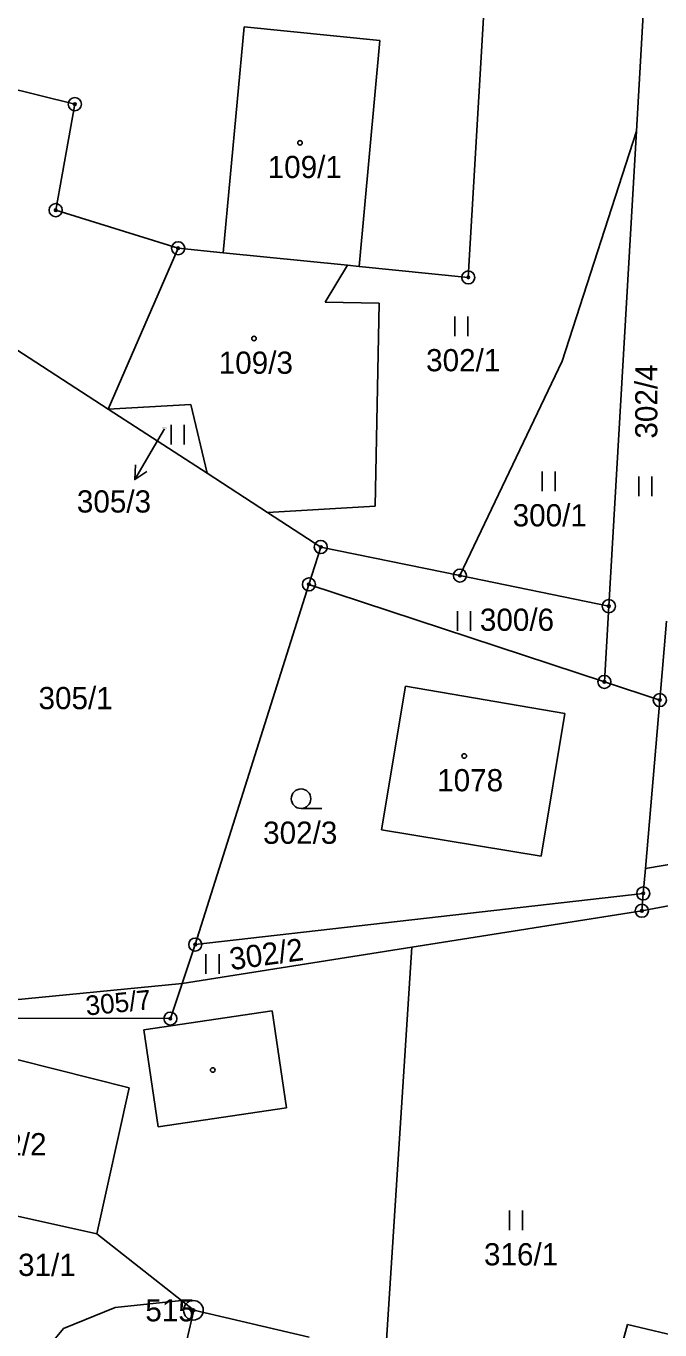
# Model space of a CAD drawing. Extents: x -439246 to -433691, y -1130252 to -1121148.
# Drawn here: x -437557.6 to -437509, y -1123946.9 to -1123847 of the extents above; entities that cross this region are included whole.
import ezdxf

# ---------------------------------------------------------------- set-up
doc = ezdxf.new("R2010")
doc.units = 0
for name, color, linetype in [('Vrstva 1', 7, 'Continuous'), ('Vrstva 16', 7, 'Continuous'), ('Vrstva 17', 7, 'Continuous'), ('Vrstva 18', 7, 'Continuous'), ('Vrstva 19', 7, 'Continuous'), ('Vrstva 24', 7, 'Continuous'), ('Vrstva 25', 7, 'Continuous'), ('Vrstva 3', 7, 'Continuous'), ('Vrstva 37', 7, 'Continuous'), ('Vrstva 4', 7, 'Continuous')]:
    doc.layers.add(name, color=color, linetype=linetype)

msp = doc.modelspace()

# ---------------------------------------------------------------- linework, layer by layer
at = {"layer": 'Vrstva 1'}
msp.add_line((-437559.83, -1123921.75), (-437545.66, -1123920.36), dxfattribs=at)
for points in [[(-437523.73, -1123866.29), (-437522.11, -1123838.56)], [(-437510.85, -1123855.08), (-437510.28, -1123845.27)], [(-437570.72, -1123848.85), (-437553.89, -1123853.02)], [(-437555.36, -1123861.14), (-437553.89, -1123853.02)], [(-437510.85, -1123855.08), (-437516.54, -1123872.7)], [(-437512.96, -1123891.47), (-437510.85, -1123855.08)], [(-437545.97, -1123864.06), (-437555.36, -1123861.14)], [(-437551.34, -1123876.38), (-437545.97, -1123864.06)], [(-437542.51, -1123864.41), (-437545.97, -1123864.06)], [(-437532.99, -1123865.36), (-437542.51, -1123864.41)], [(-437551.34, -1123876.38), (-437568.43, -1123865.3)], [(-437532.99, -1123865.36), (-437534.7, -1123868.19)], [(-437532.1, -1123865.45), (-437532.99, -1123865.36)], [(-437532.1, -1123865.45), (-437523.73, -1123866.29)], [(-437534.7, -1123868.19), (-437530.57, -1123868.27)], [(-437530.57, -1123868.27), (-437530.86, -1123883.8)], [(-437516.54, -1123872.7), (-437524.37, -1123889.13)], [(-437545, -1123876.03), (-437551.34, -1123876.38)], [(-437543.76, -1123881.29), (-437551.34, -1123876.38)], [(-437543.76, -1123881.29), (-437545, -1123876.03)], [(-437539.12, -1123884.3), (-437543.76, -1123881.29)], [(-437530.86, -1123883.8), (-437539.12, -1123884.3)], [(-437535.04, -1123886.94), (-437539.12, -1123884.3)], [(-437535.95, -1123889.8), (-437535.04, -1123886.94)], [(-437535.04, -1123886.94), (-437524.37, -1123889.13)], [(-437524.37, -1123889.13), (-437512.96, -1123891.47)], [(-437544.66, -1123917.39), (-437535.95, -1123889.8)], [(-437535.95, -1123889.8), (-437513.3, -1123897.27)], [(-437513.3, -1123897.27), (-437512.96, -1123891.47)], [(-437508.54, -1123892.63), (-437509.05, -1123898.66)], [(-437530.38, -1123908.59), (-437528.54, -1123897.61)], [(-437528.54, -1123897.61), (-437516.34, -1123899.7)], [(-437513.3, -1123897.27), (-437509.05, -1123898.66)], [(-437509.05, -1123898.66), (-437510.15, -1123911.56)], [(-437518.14, -1123910.63), (-437516.34, -1123899.7)], [(-437510.15, -1123911.56), (-437466.77, -1123904.19)], [(-437530.38, -1123908.59), (-437518.14, -1123910.63)], [(-437510.15, -1123911.56), (-437510.32, -1123913.47)], [(-437496.63, -1123912.2), (-437510.43, -1123914.8)], [(-437544.66, -1123917.39), (-437510.32, -1123913.47)], [(-437510.32, -1123913.47), (-437510.43, -1123914.8)], [(-437510.43, -1123914.8), (-437528.07, -1123917.58)], [(-437545.66, -1123920.36), (-437544.66, -1123917.39)], [(-437528.07, -1123917.58), (-437545.66, -1123920.36)], [(-437530.94, -1123962.35), (-437528.07, -1123917.58)], [(-437545.66, -1123920.36), (-437546.57, -1123923.06)], [(-437546.57, -1123923.06), (-437566.51, -1123923.03)], [(-437549.72, -1123928.37), (-437566.78, -1123924.07)], [(-437552.2, -1123939.55), (-437549.72, -1123928.37)], [(-437569.8, -1123935.64), (-437552.2, -1123939.55)], [(-437552.2, -1123939.55), (-437545.72, -1123944.66)], [(-437554.76, -1123946.79), (-437550.79, -1123945.2)], [(-437550.79, -1123945.2), (-437545.72, -1123944.66)], [(-437544.78, -1123945.4), (-437547.82, -1123958.4)], [(-437545.72, -1123944.66), (-437544.78, -1123945.4)], [(-437511.54, -1123946.5), (-437512.71, -1123950.8)], [(-437511.54, -1123946.5), (-437505.5, -1123947.93)], [(-437556.95, -1123949.46), (-437554.76, -1123946.79)]]:
    msp.add_lwpolyline(points, dxfattribs=at)
at = {"layer": 'Vrstva 16'}
msp.add_line((-437547.79, -1123879.18), (-437549.301, -1123881.772), dxfattribs=at)
for points in [[(-437547.03, -1123877.88), (-437547.79, -1123879.18)], [(-437548.365, -1123881.16), (-437549.301, -1123881.772), (-437549.229, -1123880.656)]]:
    msp.add_lwpolyline(points, dxfattribs=at)
at = {"layer": 'Vrstva 24'}
for centre, radius in [((-437553.89, -1123853.02), 0.5), ((-437553.89, -1123853.02), 0.1), ((-437555.36, -1123861.14), 0.5), ((-437555.36, -1123861.14), 0.1), ((-437545.97, -1123864.06), 0.5), ((-437545.97, -1123864.06), 0.1), ((-437523.73, -1123866.29), 0.5), ((-437523.73, -1123866.29), 0.1), ((-437535.04, -1123886.94), 0.5), ((-437535.04, -1123886.94), 0.1), ((-437524.37, -1123889.13), 0.5), ((-437535.95, -1123889.8), 0.5), ((-437524.37, -1123889.13), 0.1), ((-437535.95, -1123889.8), 0.1), ((-437512.96, -1123891.47), 0.5), ((-437512.96, -1123891.47), 0.1), ((-437513.3, -1123897.27), 0.5), ((-437513.3, -1123897.27), 0.1), ((-437509.05, -1123898.66), 0.5), ((-437509.05, -1123898.66), 0.1), ((-437510.32, -1123913.47), 0.5), ((-437510.32, -1123913.47), 0.1), ((-437510.43, -1123914.8), 0.5), ((-437510.43, -1123914.8), 0.1), ((-437544.66, -1123917.39), 0.5), ((-437544.66, -1123917.39), 0.1), ((-437546.57, -1123923.06), 0.5), ((-437546.57, -1123923.06), 0.1), ((-437544.8, -1123945.4), 0.75), ((-437544.8, -1123945.4), 0.1)]:
    msp.add_circle(centre, radius, dxfattribs=at)
at = {"layer": 'Vrstva 25'}
for p, q in [((-437524.77, -1123870.78), (-437524.77, -1123869.28)), ((-437523.77, -1123870.78), (-437523.77, -1123869.28)), ((-437546.5, -1123879.09), (-437546.5, -1123877.59)), ((-437545.5, -1123879.09), (-437545.5, -1123877.59)), ((-437518.07, -1123882.66), (-437518.07, -1123881.16)), ((-437517.07, -1123882.66), (-437517.07, -1123881.16)), ((-437510.67, -1123883.04), (-437510.67, -1123881.54)), ((-437509.67, -1123883.04), (-437509.67, -1123881.54)), ((-437524.56, -1123893.36), (-437524.56, -1123891.86)), ((-437523.56, -1123893.36), (-437523.56, -1123891.86)), ((-437536.55, -1123906.97), (-437534.95, -1123906.97)), ((-437543.84, -1123919.63), (-437543.84, -1123918.13)), ((-437542.84, -1123919.63), (-437542.84, -1123918.13)), ((-437520.58, -1123939.26), (-437520.58, -1123937.76)), ((-437519.58, -1123939.26), (-437519.58, -1123937.76))]:
    msp.add_line(p, q, dxfattribs=at)
for centre, radius in [((-437536.63, -1123855.98), 0.175), ((-437540.16, -1123870.97), 0.175), ((-437524.04, -1123902.95), 0.175), ((-437536.55, -1123906.22), 0.75), ((-437543.32, -1123927), 0.175)]:
    msp.add_circle(centre, radius, dxfattribs=at)
at = {"layer": 'Vrstva 3'}
for points in [[(-437542.51, -1123864.41), (-437540.91, -1123847.1)], [(-437530.5, -1123848.14), (-437540.91, -1123847.1)], [(-437532.1, -1123865.45), (-437530.5, -1123848.14)], [(-437551.34, -1123876.38), (-437545.97, -1123864.06)], [(-437542.51, -1123864.41), (-437545.97, -1123864.06)], [(-437532.99, -1123865.36), (-437542.51, -1123864.41)], [(-437532.99, -1123865.36), (-437542.51, -1123864.41)], [(-437532.99, -1123865.36), (-437534.7, -1123868.19)], [(-437532.1, -1123865.45), (-437532.99, -1123865.36)], [(-437534.7, -1123868.19), (-437530.57, -1123868.27)], [(-437530.57, -1123868.27), (-437530.86, -1123883.8)], [(-437545, -1123876.03), (-437551.34, -1123876.38)], [(-437543.76, -1123881.29), (-437545, -1123876.03)], [(-437539.12, -1123884.3), (-437543.76, -1123881.29)], [(-437530.86, -1123883.8), (-437539.12, -1123884.3)], [(-437530.38, -1123908.59), (-437528.54, -1123897.61)], [(-437528.54, -1123897.61), (-437516.34, -1123899.7)], [(-437518.14, -1123910.63), (-437516.34, -1123899.7)], [(-437530.38, -1123908.59), (-437518.14, -1123910.63)], [(-437549.72, -1123928.37), (-437566.78, -1123924.07)], [(-437552.2, -1123939.55), (-437549.72, -1123928.37)], [(-437569.8, -1123935.64), (-437552.2, -1123939.55)], [(-437544.78, -1123945.4), (-437547.82, -1123958.4)], [(-437544.78, -1123945.4), (-437535.92, -1123947.47)]]:
    msp.add_lwpolyline(points, dxfattribs=at)
at = {"layer": 'Vrstva 37'}
for centre in [(-437536.63, -1123855.98), (-437540.16, -1123870.97), (-437524.04, -1123902.95)]:
    msp.add_circle(centre, 0.175, dxfattribs=at)
at = {"layer": 'Vrstva 4'}
for points in [[(-437542.51, -1123864.41), (-437540.91, -1123847.1)], [(-437530.5, -1123848.14), (-437540.91, -1123847.1)], [(-437532.1, -1123865.45), (-437530.5, -1123848.14)], [(-437548.61, -1123923.92), (-437538.76, -1123922.47)], [(-437537.67, -1123929.89), (-437538.76, -1123922.47)], [(-437547.51, -1123931.34), (-437548.61, -1123923.92)], [(-437547.51, -1123931.34), (-437537.67, -1123929.89)], [(-437544.78, -1123945.4), (-437535.92, -1123947.47)]]:
    msp.add_lwpolyline(points, dxfattribs=at)

# ---------------------------------------------------------------- texts
at = {"layer": 'Vrstva 16'}
msp.add_text('305/3', height=1.7, dxfattribs=at).set_placement((-437553.735, -1123884.3))
at = {"layer": 'Vrstva 17'}
msp.add_text('515', height=1.7, dxfattribs=at).set_placement((-437548.489, -1123946.25))
at = {"layer": 'Vrstva 18'}
for s, height, p in [('302/1', 1.7, (-437526.965, -1123873.48)), ('305/3', 0.1, (-437547.221, -1123877.88)), ('300/1', 1.7, (-437520.33, -1123885.36)), ('300/6', 1.7, (-437522.844, -1123893.36)), ('305/1', 1.7, (-437556.675, -1123899.36)), ('302/3', 1.7, (-437539.458, -1123909.67)), ('316/1', 1.7, (-437522.529, -1123941.96)), ('2631/1', 1.7, (-437560.772, -1123942.77))]:
    msp.add_text(s, height=height, dxfattribs=at).set_placement(p)
for s, height, rotation, p in [('302/4', 1.7, 90, (-437509.24, -1123878.638)), ('302/2', 1.7, 7.99902, (-437541.916, -1123919.362)), ('305/7', 1.5, 5.6025, (-437552.992, -1123922.83))]:
    msp.add_text(s, height=height, rotation=rotation, dxfattribs=at).set_placement(p)
at = {"layer": 'Vrstva 19'}
for s, p in [('109/1', (-437539.108, -1123858.68)), ('109/3', (-437542.861, -1123873.67)), ('1078', (-437526.117, -1123905.65)), ('112/2', (-437561.747, -1123933.53))]:
    msp.add_text(s, height=1.7, dxfattribs=at).set_placement(p)

doc.saveas('drawing.dxf')
